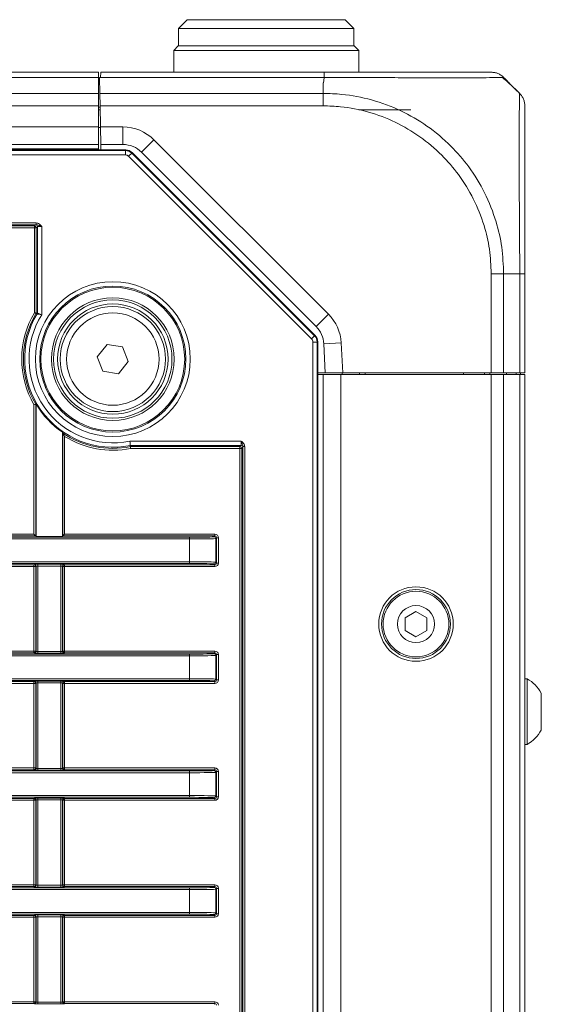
# Model space of a CAD drawing. Header units: millimetres. Extents: x 0 to 1118, y 0 to 864.
# Tile 368 of 390: x 605 to 620, y 646 to 675. Entities that reach past the tile are written whole.
import ezdxf

# ---------------------------------------------------------------- set-up
doc = ezdxf.new("R2010")
doc.units = ezdxf.units.MM

msp = doc.modelspace()

# ---------------------------------------------------------------- linework, layer by layer
at = {"color": 7, "linetype": 'Continuous', "lineweight": 15}
for p, q in [((609.5762, 674.5354), (609.3262, 674.2854)), ((609.5762, 674.5354), (611.8262, 674.5354)), ((611.8262, 674.5354), (614.0762, 674.5354)), ((614.3262, 674.2854), (614.0762, 674.5354)), ((609.3262, 674.2854), (609.3262, 673.7854)), ((611.8262, 674.2854), (609.3262, 674.2854)), ((614.3262, 674.2854), (611.8262, 674.2854)), ((614.3262, 673.7854), (614.3262, 674.2854)), ((609.3137, 673.7854), (609.1887, 673.6604)), ((609.1887, 673.6604), (609.1887, 673.0354)), ((611.8262, 673.6604), (609.1887, 673.6604)), ((609.3137, 673.7854), (611.8262, 673.7854)), ((611.8262, 673.7854), (614.3387, 673.7854)), ((614.4637, 673.6604), (611.8262, 673.6604)), ((614.4637, 673.6604), (614.3387, 673.7854)), ((614.4637, 673.0354), (614.4637, 673.6604)), ((607.0387, 673.0354), (472.6137, 673.0354)), ((607.0387, 672.8889), (607.0387, 673.0354)), ((607.0387, 672.4318), (607.0387, 672.8889)), ((607.0887, 672.8889), (607.0738, 672.8889)), ((607.0738, 672.8889), (607.0818, 672.4318)), ((607.1036, 672.8889), (607.0887, 672.8889)), ((607.1036, 672.8889), (607.1062, 673.0354)), ((607.1062, 673.0354), (613.4767, 673.0354)), ((607.0387, 672.6854), (607.0774, 672.6854)), ((618.7585, 672.7281), (619.0547, 672.4318)), ((607.0387, 672.0783), (607.0387, 672.4318)), ((607.088, 672.0783), (607.0818, 672.4318)), ((607.0387, 671.4729), (607.0387, 672.0783)), ((607.0887, 672.0354), (607.0874, 671.9604)), ((607.0986, 671.4729), (607.088, 672.0783)), ((607.0387, 671.9604), (607.09, 671.9604)), ((615.9512, 671.9604), (614.4637, 671.9604)), ((607.0387, 670.9729), (607.0387, 671.4729)), ((607.0988, 671.4604), (607.0387, 671.4604)), ((607.1073, 670.9729), (607.0986, 671.4729)), ((607.0387, 670.9729), (472.6137, 670.9729)), ((607.0387, 670.8175), (607.0387, 670.9729)), ((607.7406, 670.9729), (607.1073, 670.9729)), ((607.1073, 670.9729), (607.11, 670.8175)), ((471.8311, 670.8175), (607.8213, 670.8175)), ((607.9981, 670.7443), (613.2227, 665.5197)), ((613.2477, 665.7764), (608.2709, 670.7532)), ((605.2987, 666.1625), (605.2987, 668.6328)), ((619.2012, 667.2848), (619.2012, 664.4604)), ((607.009, 664.9162), (607.2893, 665.265)), ((607.2893, 665.265), (607.7315, 665.1966)), ((613.2959, 665.343), (613.2959, 606.7278)), ((613.5095, 664.4604), (613.4663, 665.2854)), ((607.7315, 665.1966), (607.8934, 664.7795)), ((607.1709, 664.4991), (607.009, 664.9162)), ((607.8934, 664.7795), (607.6131, 664.4307)), ((607.6131, 664.4307), (607.1709, 664.4991)), ((613.5095, 664.4604), (613.2959, 664.4604)), ((613.2959, 664.4104), (613.4512, 664.4104)), ((613.2959, 664.4104), (613.4512, 664.4104)), ((613.4512, 607.6604), (613.4512, 664.4104)), ((613.4512, 664.4104), (613.9512, 664.4104)), ((614.0102, 664.4604), (613.5095, 664.4604)), ((613.9512, 664.4104), (618.2441, 664.4104)), ((613.9887, 664.4104), (613.9887, 664.4604)), ((618.2441, 664.4604), (614.0102, 664.4604)), ((614.4887, 664.4604), (614.4887, 664.4104)), ((614.6521, 664.4104), (614.6512, 664.4604)), ((617.4504, 664.4104), (617.4513, 664.4604)), ((618.0512, 664.4604), (618.0512, 664.4104)), ((618.2021, 664.4104), (618.2012, 664.4604)), ((618.5977, 664.4604), (618.2441, 664.4604)), ((618.2441, 664.4104), (618.5977, 664.4104)), ((619.0548, 664.4604), (618.5977, 664.4604)), ((618.5977, 664.4104), (619.0548, 664.4104)), ((618.6754, 664.4104), (618.6762, 664.4604)), ((619.2012, 664.4604), (619.0548, 664.4604)), ((619.0548, 664.4104), (619.2012, 664.4104)), ((619.0762, 664.4604), (619.0762, 664.4104)), ((619.2012, 607.6604), (619.2012, 664.4104)), ((605.2637, 663.563), (605.2515, 663.5597)), ((605.2515, 663.5597), (605.2515, 659.7994)), ((605.2637, 659.7871), (605.2637, 663.563)), ((606.0137, 662.7575), (606.0137, 659.7871)), ((606.026, 659.7994), (606.026, 662.7344)), ((611.1112, 662.3828), (607.9502, 662.3828)), ((607.9536, 662.3487), (607.9502, 662.3828)), ((607.9536, 662.3487), (611.0771, 662.3487)), ((605.2515, 659.7994), (605.2015, 659.8494)), ((605.2637, 659.7871), (605.2515, 659.7994)), ((605.2637, 659.7871), (606.0137, 659.7871)), ((606.026, 659.7994), (606.0137, 659.7871)), ((606.026, 659.7994), (606.076, 659.8494)), ((616.0977, 657.6462), (615.7852, 657.4658)), ((616.4102, 657.4658), (616.0977, 657.6462)), ((615.7852, 657.4658), (615.7852, 657.1049)), ((616.4102, 657.1049), (616.4102, 657.4658)), ((615.7852, 657.1049), (616.0977, 656.9245)), ((616.0977, 656.9245), (616.4102, 657.1049)), ((619.2662, 655.7229), (619.2012, 655.7229)), ((619.2662, 653.8479), (619.2662, 655.7229)), ((619.6712, 654.2576), (619.6712, 655.3131)), ((619.2012, 653.8479), (619.2662, 653.8479))]:
    msp.add_line(p, q, dxfattribs=at)
at = {"color": 9, "linetype": 'Continuous', "lineweight": 0}
for p, q in [((607.0387, 672.8889), (472.6137, 672.8889)), ((613.4791, 672.8889), (607.1036, 672.8889)), ((607.0372, 672.6854), (607.0774, 672.6829)), ((613.4512, 672.728), (613.4512, 672.4318)), ((607.0387, 672.4318), (472.6137, 672.4318)), ((607.0818, 672.4318), (613.4512, 672.4318)), ((607.0387, 672.0783), (472.6137, 672.0783)), ((607.0387, 672.0354), (607.0887, 672.0354)), ((613.4507, 672.0783), (607.088, 672.0783)), ((607.0887, 672.0354), (607.0887, 671.9604)), ((607.0387, 671.4729), (472.6137, 671.4729)), ((607.0986, 671.4729), (607.7406, 671.4729)), ((607.7406, 670.9729), (607.7406, 671.4729)), ((607.0387, 670.8479), (472.6137, 670.8479)), ((608.2709, 670.7532), (608.6245, 671.1067)), ((608.6245, 671.1067), (613.6012, 666.13)), ((471.8384, 670.8), (607.8141, 670.8)), ((607.8141, 670.675), (471.8384, 670.675)), ((607.8141, 670.8), (607.8213, 670.8175)), ((607.8141, 670.675), (607.8141, 670.8)), ((607.9025, 670.6384), (607.9908, 670.7268)), ((613.1168, 665.4241), (607.9025, 670.6384)), ((607.9981, 670.7443), (607.9908, 670.7268)), ((607.9908, 670.7268), (613.2052, 665.5125)), ((474.3861, 668.7341), (605.2664, 668.7341)), ((605.2664, 668.6841), (474.3861, 668.6841)), ((601.201, 668.6487), (605.2146, 668.6487)), ((605.2146, 668.5987), (601.201, 668.5987)), ((605.2146, 668.6487), (605.2487, 668.6828)), ((605.2146, 668.5987), (605.2146, 668.6487)), ((605.2646, 668.5987), (605.2146, 668.5987)), ((605.2146, 666.1719), (605.2146, 668.5987)), ((605.2987, 668.6328), (605.2646, 668.5987)), ((605.2646, 668.5987), (605.2646, 666.1719)), ((605.2664, 668.6841), (605.2664, 668.7341)), ((605.4237, 668.6358), (605.4237, 666.1133)), ((618.2441, 664.4604), (618.2441, 667.2848)), ((619.0548, 667.2854), (618.5976, 667.2854)), ((618.5977, 667.2853), (618.5977, 664.4604)), ((619.0548, 664.4604), (619.0548, 667.2853)), ((605.2576, 666.1464), (605.2146, 666.1719)), ((605.2146, 666.1719), (605.2646, 666.1719)), ((605.2646, 666.1719), (605.2987, 666.1625)), ((613.2477, 665.7764), (613.6012, 666.13)), ((613.1168, 665.4241), (613.2052, 665.5125)), ((613.2052, 665.5125), (613.2227, 665.5197)), ((613.1534, 665.3357), (613.2784, 665.3357)), ((613.1534, 606.735), (613.1534, 665.3357)), ((613.2959, 665.343), (613.2784, 665.3357)), ((613.2784, 665.3357), (613.2784, 606.735)), ((613.4663, 665.2854), (613.9656, 665.3115)), ((613.9656, 665.3115), (614.0102, 664.4604)), ((613.9512, 607.6604), (613.9512, 664.4104)), ((618.2441, 607.6604), (618.2441, 664.4104)), ((618.5977, 607.6604), (618.5977, 664.4104)), ((618.9534, 664.4104), (618.9534, 664.4604)), ((619.0548, 607.6604), (619.0548, 664.4104)), ((605.2015, 659.8494), (605.2015, 663.5462)), ((606.076, 662.6424), (606.076, 659.8494)), ((607.9376, 662.5078), (611.1142, 662.5078)), ((611.0771, 662.2987), (607.9586, 662.2987)), ((611.0771, 662.3487), (611.1112, 662.3828)), ((611.0771, 662.2987), (611.0771, 662.3487)), ((611.1271, 662.2987), (611.0771, 662.2987)), ((611.0771, 609.772), (611.0771, 662.2987)), ((611.1612, 662.3328), (611.1271, 662.2987)), ((611.1271, 662.2987), (611.1271, 609.772)), ((611.1625, 662.3505), (611.2125, 662.3505)), ((611.1625, 609.7202), (611.1625, 662.3505)), ((611.2125, 662.3505), (611.2125, 609.7202)), ((470.0133, 659.764), (609.6392, 659.764)), ((609.6392, 659.714), (470.0133, 659.714)), ((601.201, 659.8494), (605.2015, 659.8494)), ((605.2515, 659.7994), (601.201, 659.7994)), ((610.3625, 659.7994), (606.026, 659.7994)), ((606.076, 659.8494), (610.3625, 659.8494)), ((609.6392, 659.714), (609.6392, 659.764)), ((609.6392, 659.0623), (609.6392, 659.714)), ((610.3391, 659.776), (610.3625, 659.7994)), ((610.3625, 659.7994), (610.3625, 659.8494)), ((610.4125, 659.7494), (610.3891, 659.726)), ((610.3891, 659.726), (610.3891, 659.0503)), ((610.4125, 659.0269), (610.4125, 659.7494)), ((610.4125, 659.7494), (610.4625, 659.7494)), ((610.4625, 659.7494), (610.4625, 659.0269)), ((470.0133, 659.0623), (609.6392, 659.0623)), ((609.6392, 659.0123), (609.6392, 659.0623)), ((610.3891, 659.0503), (610.4125, 659.0269)), ((609.6392, 659.0123), (470.0133, 659.0123)), ((601.201, 658.9769), (605.2015, 658.9769)), ((605.2015, 658.9269), (601.201, 658.9269)), ((605.2015, 658.9769), (605.2129, 658.9883)), ((605.2015, 658.9769), (605.2015, 658.9269)), ((605.2015, 658.9269), (605.2515, 658.9269)), ((605.2015, 656.5133), (605.2015, 658.9269)), ((605.2629, 658.9383), (605.2515, 658.9269)), ((605.2515, 658.9269), (605.2515, 656.5133)), ((605.2629, 656.5019), (605.2629, 658.9383)), ((605.3129, 658.99), (605.9646, 658.99)), ((605.3129, 658.99), (605.3129, 658.94)), ((605.9646, 658.94), (605.3129, 658.94)), ((605.3129, 658.94), (605.3129, 656.5002)), ((605.9646, 658.99), (605.9646, 658.94)), ((605.9646, 656.5002), (605.9646, 658.94)), ((606.0146, 658.9383), (606.0146, 656.5019)), ((606.026, 658.9269), (606.0146, 658.9383)), ((606.026, 656.5133), (606.026, 658.9269)), ((606.026, 658.9269), (606.076, 658.9269)), ((606.0646, 658.9883), (606.076, 658.9769)), ((606.076, 658.9769), (610.3625, 658.9769)), ((606.076, 658.9769), (606.076, 658.9269)), ((606.076, 658.9269), (606.076, 656.5133)), ((610.3625, 658.9269), (606.076, 658.9269)), ((610.3625, 658.9769), (610.3391, 659.0003)), ((610.3625, 658.9769), (610.3625, 658.9269)), ((610.4125, 659.0269), (610.4625, 659.0269)), ((601.201, 656.5133), (605.2015, 656.5133)), ((605.2015, 656.5133), (605.2015, 656.4633)), ((605.2015, 656.5133), (605.2515, 656.5133)), ((605.2515, 656.5133), (605.2629, 656.5019)), ((606.0146, 656.5019), (606.026, 656.5133)), ((606.026, 656.5133), (606.076, 656.5133)), ((606.076, 656.4633), (606.076, 656.5133)), ((606.076, 656.5133), (610.3625, 656.5133)), ((610.3625, 656.4633), (610.3625, 656.5133)), ((470.0133, 656.4279), (609.6392, 656.4279)), ((609.6392, 656.3779), (470.0133, 656.3779)), ((605.2015, 656.4633), (601.201, 656.4633)), ((605.2129, 656.4519), (605.2015, 656.4633)), ((605.3129, 656.5002), (605.3129, 656.4502)), ((605.3129, 656.5002), (605.9646, 656.5002)), ((605.9646, 656.4502), (605.3129, 656.4502)), ((605.9646, 656.5002), (605.9646, 656.4502)), ((606.076, 656.4633), (606.0646, 656.4519)), ((610.3625, 656.4633), (606.076, 656.4633)), ((609.6392, 656.3779), (609.6392, 656.4279)), ((609.6392, 655.7262), (609.6392, 656.3779)), ((610.3391, 656.4399), (610.3625, 656.4633)), ((610.4125, 656.4133), (610.3891, 656.3899)), ((610.3891, 656.3899), (610.3891, 655.7142)), ((610.4125, 655.6908), (610.4125, 656.4133)), ((610.4125, 656.4133), (610.4625, 656.4133)), ((610.4625, 656.4133), (610.4625, 655.6908)), ((470.0133, 655.7262), (609.6392, 655.7262)), ((609.6392, 655.6762), (470.0133, 655.6762)), ((609.6392, 655.6762), (609.6392, 655.7262)), ((610.3625, 655.6408), (610.3391, 655.6642)), ((610.3891, 655.7142), (610.4125, 655.6908)), ((610.4125, 655.6908), (610.4625, 655.6908)), ((601.201, 655.6408), (605.2015, 655.6408)), ((605.2015, 655.5908), (601.201, 655.5908)), ((605.2015, 655.6408), (605.2129, 655.6522)), ((605.2015, 655.6408), (605.2015, 655.5908)), ((605.2015, 653.1771), (605.2015, 655.5908)), ((605.2015, 655.5908), (605.2515, 655.5908)), ((605.2629, 655.6022), (605.2515, 655.5908)), ((605.2515, 655.5908), (605.2515, 653.1771)), ((605.2629, 653.1658), (605.2629, 655.6022)), ((605.3129, 655.6539), (605.9646, 655.6539)), ((605.3129, 655.6539), (605.3129, 655.6039)), ((605.9646, 655.6039), (605.3129, 655.6039)), ((605.3129, 655.6039), (605.3129, 653.1641)), ((605.9646, 655.6539), (605.9646, 655.6039)), ((605.9646, 653.1641), (605.9646, 655.6039)), ((606.0146, 655.6022), (606.0146, 653.1658)), ((606.026, 655.5908), (606.0146, 655.6022)), ((606.026, 653.1771), (606.026, 655.5908)), ((606.026, 655.5908), (606.076, 655.5908)), ((606.0646, 655.6522), (606.076, 655.6408)), ((606.076, 655.6408), (610.3625, 655.6408)), ((606.076, 655.6408), (606.076, 655.5908)), ((610.3625, 655.5908), (606.076, 655.5908)), ((606.076, 655.5908), (606.076, 653.1771)), ((610.3625, 655.6408), (610.3625, 655.5908)), ((601.201, 653.1771), (605.2015, 653.1771)), ((605.2015, 653.1771), (605.2515, 653.1771)), ((605.2015, 653.1771), (605.2015, 653.1272)), ((605.2515, 653.1771), (605.2629, 653.1658)), ((605.3129, 653.1641), (605.9646, 653.1641)), ((605.3129, 653.1641), (605.3129, 653.1141)), ((605.9646, 653.1641), (605.9646, 653.1141)), ((606.0146, 653.1658), (606.026, 653.1771)), ((606.026, 653.1771), (606.076, 653.1771)), ((606.076, 653.1272), (606.076, 653.1771)), ((606.076, 653.1771), (610.3625, 653.1771)), ((610.3625, 653.1272), (610.3625, 653.1771)), ((470.0133, 653.0918), (609.6392, 653.0918)), ((609.6392, 653.0418), (470.0133, 653.0418)), ((605.2015, 653.1272), (601.201, 653.1272)), ((605.2129, 653.1158), (605.2015, 653.1272)), ((605.9646, 653.1141), (605.3129, 653.1141)), ((606.076, 653.1272), (606.0646, 653.1158)), ((610.3625, 653.1272), (606.076, 653.1272)), ((609.6392, 653.0418), (609.6392, 653.0918)), ((609.6392, 652.3901), (609.6392, 653.0418)), ((610.3391, 653.1038), (610.3625, 653.1272)), ((610.4125, 653.0772), (610.3891, 653.0538)), ((610.3891, 653.0538), (610.3891, 652.378)), ((610.4125, 652.3547), (610.4125, 653.0772)), ((610.4125, 653.0772), (610.4625, 653.0772)), ((610.4625, 653.0772), (610.4625, 652.3547)), ((470.0133, 652.3901), (609.6392, 652.3901)), ((609.6392, 652.3401), (470.0133, 652.3401)), ((601.201, 652.3047), (605.2015, 652.3047)), ((605.2015, 652.3047), (605.2129, 652.3161)), ((605.2015, 652.3047), (605.2015, 652.2547)), ((605.3129, 652.3178), (605.9646, 652.3178)), ((605.3129, 652.3178), (605.3129, 652.2678)), ((605.9646, 652.3178), (605.9646, 652.2678)), ((606.0646, 652.3161), (606.076, 652.3047)), ((606.076, 652.3047), (610.3625, 652.3047)), ((606.076, 652.3047), (606.076, 652.2547)), ((609.6392, 652.3401), (609.6392, 652.3901)), ((610.3625, 652.3047), (610.3391, 652.3281)), ((610.3625, 652.3047), (610.3625, 652.2547)), ((610.3891, 652.378), (610.4125, 652.3547)), ((610.4125, 652.3547), (610.4625, 652.3547)), ((605.2015, 652.2547), (601.201, 652.2547)), ((605.2015, 649.841), (605.2015, 652.2547)), ((605.2015, 652.2547), (605.2515, 652.2547)), ((605.2629, 652.2661), (605.2515, 652.2547)), ((605.2515, 652.2547), (605.2515, 649.841)), ((605.2629, 649.8297), (605.2629, 652.2661)), ((605.9646, 652.2678), (605.3129, 652.2678)), ((605.3129, 652.2678), (605.3129, 649.8279)), ((605.9646, 649.8279), (605.9646, 652.2678)), ((606.0146, 652.2661), (606.0146, 649.8297)), ((606.026, 652.2547), (606.0146, 652.2661)), ((606.026, 649.841), (606.026, 652.2547)), ((606.026, 652.2547), (606.076, 652.2547)), ((606.076, 652.2547), (606.076, 649.841)), ((610.3625, 652.2547), (606.076, 652.2547)), ((601.201, 649.841), (605.2015, 649.841)), ((605.2015, 649.791), (601.201, 649.791)), ((605.2015, 649.841), (605.2515, 649.841)), ((605.2015, 649.841), (605.2015, 649.791)), ((605.2129, 649.7797), (605.2015, 649.791)), ((605.2515, 649.841), (605.2629, 649.8297)), ((605.3129, 649.8279), (605.3129, 649.7779)), ((605.3129, 649.8279), (605.9646, 649.8279)), ((605.9646, 649.7779), (605.3129, 649.7779)), ((605.9646, 649.8279), (605.9646, 649.7779)), ((606.0146, 649.8297), (606.026, 649.841)), ((606.026, 649.841), (606.076, 649.841)), ((606.076, 649.791), (606.0646, 649.7797)), ((606.076, 649.791), (606.076, 649.841)), ((606.076, 649.841), (610.3625, 649.841)), ((610.3625, 649.791), (606.076, 649.791)), ((610.3391, 649.7677), (610.3625, 649.791)), ((610.3625, 649.791), (610.3625, 649.841)), ((470.0133, 649.7557), (609.6392, 649.7557)), ((609.6392, 649.7057), (470.0133, 649.7057)), ((609.6392, 649.7057), (609.6392, 649.7557)), ((609.6392, 649.0539), (609.6392, 649.7057)), ((610.4125, 649.741), (610.3891, 649.7177)), ((610.3891, 649.7177), (610.3891, 649.0419)), ((610.4125, 649.0186), (610.4125, 649.741)), ((610.4125, 649.741), (610.4625, 649.741)), ((610.4625, 649.741), (610.4625, 649.0186)), ((470.0133, 649.0539), (609.6392, 649.0539)), ((609.6392, 649.0039), (470.0133, 649.0039)), ((601.201, 648.9686), (605.2015, 648.9686)), ((605.2015, 648.9186), (601.201, 648.9186)), ((605.2015, 648.9686), (605.2129, 648.9799)), ((605.2015, 648.9686), (605.2015, 648.9186)), ((605.2015, 646.5049), (605.2015, 648.9186)), ((605.2015, 648.9186), (605.2515, 648.9186)), ((605.2629, 648.93), (605.2515, 648.9186)), ((605.2515, 648.9186), (605.2515, 646.5049)), ((605.2629, 646.4935), (605.2629, 648.93)), ((605.3129, 648.9817), (605.9646, 648.9817)), ((605.3129, 648.9817), (605.3129, 648.9317)), ((605.9646, 648.9317), (605.3129, 648.9317)), ((605.3129, 648.9317), (605.3129, 646.4918)), ((605.9646, 648.9817), (605.9646, 648.9317)), ((605.9646, 646.4918), (605.9646, 648.9317)), ((606.0146, 648.93), (606.0146, 646.4935)), ((606.026, 648.9186), (606.0146, 648.93)), ((606.026, 646.5049), (606.026, 648.9186)), ((606.026, 648.9186), (606.076, 648.9186)), ((606.0646, 648.9799), (606.076, 648.9686)), ((606.076, 648.9686), (610.3625, 648.9686)), ((606.076, 648.9686), (606.076, 648.9186)), ((610.3625, 648.9186), (606.076, 648.9186)), ((606.076, 648.9186), (606.076, 646.5049)), ((609.6392, 649.0039), (609.6392, 649.0539)), ((610.3625, 648.9686), (610.3391, 648.9919)), ((610.3625, 648.9686), (610.3625, 648.9186)), ((610.3891, 649.0419), (610.4125, 649.0186)), ((610.4125, 649.0186), (610.4625, 649.0186)), ((601.201, 646.5049), (605.2015, 646.5049)), ((605.2015, 646.4549), (601.201, 646.4549)), ((605.2015, 646.5049), (605.2015, 646.4549)), ((605.2015, 646.5049), (605.2515, 646.5049)), ((605.2129, 646.4436), (605.2015, 646.4549)), ((605.2515, 646.5049), (605.2629, 646.4935)), ((605.3129, 646.4918), (605.9646, 646.4918)), ((605.3129, 646.4918), (605.3129, 646.4418)), ((605.9646, 646.4418), (605.3129, 646.4418)), ((605.9646, 646.4918), (605.9646, 646.4418)), ((606.0146, 646.4935), (606.026, 646.5049)), ((606.026, 646.5049), (606.076, 646.5049)), ((606.076, 646.4549), (606.0646, 646.4436)), ((606.076, 646.4549), (606.076, 646.5049)), ((606.076, 646.5049), (610.3625, 646.5049)), ((610.3625, 646.4549), (606.076, 646.4549)), ((610.3391, 646.4316), (610.3625, 646.4549)), ((610.3625, 646.4549), (610.3625, 646.5049))]:
    msp.add_line(p, q, dxfattribs=at)
for radius in [2.2099, 2.0849, 1.3179]:
    msp.add_circle((607.4512, 664.8479), radius, dxfattribs=at)
at = {"color": 7, "linetype": 'Continuous', "lineweight": 15}
for centre, radius in [((607.4512, 664.8479), 2.05), ((607.4512, 664.8479), 1.75), ((607.4512, 664.8479), 1.6875), ((607.4512, 664.8479), 1.575), ((607.4512, 664.8479), 1.5), ((616.0977, 657.2854), 1.0625), ((616.0977, 657.2854), 0.9838), ((616.0977, 657.2854), 0.9375), ((616.0977, 657.2854), 0.5278)]:
    msp.add_circle(centre, radius, dxfattribs=at)
at = {"color": 9, "linetype": 'Continuous', "lineweight": 0}
for centre, radius, start, end in [((607.7406, 670.2229), 1.25, 45, 90), ((607.8141, 670.55), 0.25, 45.00361, 89.99639), ((605.2146, 668.5987), 0.05, 0.02044, 89.97956), ((605.2487, 668.6328), 0.05, 0.02044, 89.97956), ((607.4512, 664.8479), 2.5991, 149.3762, 210.05245), ((607.4512, 664.8479), 2.5491, 149.3762, 210.35273), ((607.4512, 664.8479), 2.5151, 149.16835, 281.44383), ((607.4512, 664.8479), 2.3901, 148.03059, 281.74025), ((605.2146, 666.1719), 0.05, 329.38105, 359.99515), ((600.2997, 648.3803), 18.4449, 74.29768, 74.40735), ((605.2487, 666.1625), 0.05, 329.17323, 359.99511), ((612.7173, 665.2461), 1.25, 3, 45), ((613.0284, 665.3357), 0.25, 0.00361, 44.99639), ((607.4512, 664.8479), 2.5991, 238.05347, 281.25659), ((611.0771, 662.2987), 0.05, 0.02044, 89.97956), ((611.1112, 662.3328), 0.05, 0.02044, 89.97956), ((610.3391, 659.726), 0.05, 0.02044, 89.97956), ((610.3391, 659.0503), 0.05, 270.02044, 359.97956), ((605.2015, 658.9269), 0.05, 0.02044, 89.97956), ((605.2129, 658.9383), 0.05, 0.02044, 89.97956), ((606.0646, 658.9383), 0.05, 90.02044, 179.97956), ((606.076, 658.9269), 0.05, 90.02044, 179.97956), ((605.2015, 656.5133), 0.05, 270.02044, 359.97956), ((606.076, 656.5133), 0.05, 180.02044, 269.97956), ((605.2129, 656.5019), 0.05, 270.02044, 359.97956), ((606.0646, 656.5019), 0.05, 180.02044, 269.97956), ((610.3391, 656.3899), 0.05, 0.02044, 89.97956), ((610.3391, 655.7142), 0.05, 270.02044, 359.97956), ((605.2015, 655.5908), 0.05, 0.02044, 89.97956), ((605.2129, 655.6022), 0.05, 0.02044, 89.97956), ((606.0646, 655.6022), 0.05, 90.02044, 179.97956), ((606.076, 655.5908), 0.05, 90.02044, 179.97956), ((605.2015, 653.1772), 0.05, 270.02044, 359.97956), ((605.2129, 653.1658), 0.05, 270.02044, 359.97956), ((606.0646, 653.1658), 0.05, 180.02044, 269.97956), ((606.076, 653.1772), 0.05, 180.02044, 269.97956), ((610.3391, 653.0538), 0.05, 0.02044, 89.97956), ((605.2015, 652.2547), 0.05, 0.02044, 89.97956), ((605.2129, 652.266), 0.05, 0.02044, 89.97956), ((606.0646, 652.266), 0.05, 90.02044, 179.97956), ((606.076, 652.2547), 0.05, 90.02044, 179.97956), ((610.3391, 652.3781), 0.05, 270.02044, 359.97956), ((605.2015, 649.841), 0.05, 270.02044, 359.97956), ((605.2129, 649.8297), 0.05, 270.02044, 359.97956), ((606.0646, 649.8297), 0.05, 180.02044, 269.97956), ((606.076, 649.841), 0.05, 180.02044, 269.97956), ((610.3391, 649.7177), 0.05, 0.02044, 89.97956), ((605.2015, 648.9186), 0.05, 0.02044, 89.97956), ((605.2129, 648.9299), 0.05, 0.02044, 89.97956), ((606.0646, 648.9299), 0.05, 90.02044, 179.97956), ((606.076, 648.9186), 0.05, 90.02044, 179.97956), ((610.3391, 649.042), 0.05, 270.02044, 359.97956), ((605.2015, 646.5049), 0.05, 270.02044, 359.97956), ((605.2129, 646.4936), 0.05, 270.02044, 359.97956), ((606.0646, 646.4936), 0.05, 180.02044, 269.97956), ((606.076, 646.5049), 0.05, 180.02044, 269.97956)]:
    msp.add_arc(centre, radius, start, end, dxfattribs=at)
at = {"color": 7, "linetype": 'Continuous', "lineweight": 15}
for centre, radius, start, end in [((607.7406, 670.2229), 0.75, 45, 90), ((612.7173, 665.2461), 0.75, 3, 45), ((607.4512, 664.8479), 2.5369, 210.42759, 235.48413), ((607.4512, 664.8479), 2.5491, 236.00532, 281.36679), ((618.7275, 654.7854), 1.0813, 29.2162, 60.11785), ((618.7275, 654.7854), 1.0813, 299.88215, 330.7838)]:
    msp.add_arc(centre, radius, start, end, dxfattribs=at)
at = {"color": 9, "linetype": 'Continuous', "lineweight": 0}
for centre, major_axis, ratio, start_param, end_param in [((607.8141, 670.55), (0.0478, 0.1155), 0.9998216, 5.8905493, 6.6758213), ((605.4237, 668.6828), (0.175, 0), 0.0174551, 2.6876145, 3.1241394), ((605.4237, 668.6328), (0.125, 0), 0.0244371, 1.5707963, 3.1241394), ((613.0284, 665.3357), (0.1155, 0.0478), 0.9998216, 5.8905493, 6.6758213), ((611.1111, 662.5078), (0, 0.125), 0.0244371, 3.1590459, 4.712389), ((611.1611, 662.5078), (0, 0.175), 0.0174551, 3.1590459, 3.5955708), ((609.6392, 659.7762), (0.7, 0), 0.0174551, 4.712389, 6.265732), ((609.6392, 659.7262), (0.75, 0), 0.0162914, 4.712389, 6.265732), ((610.3624, 659.7493), (0.0707, 0.0707), 0.9996955, 5.4979394, 7.0684312), ((610.3624, 659.7493), (0.0354, 0.0354), 0.999087, 5.4979394, 7.0684312), ((609.6392, 659.0501), (0.75, 0), 0.0162914, 0.0174533, 1.5707963), ((605.3129, 658.9882), (0.1, 0), 0.0174551, 1.5707963, 3.1241394), ((605.3129, 658.9383), (0.05, 0), 0.0349101, 1.5707963, 3.1241394), ((605.9646, 658.9882), (0.1, 0), 0.0174551, 0.0174533, 1.5707963), ((605.9646, 658.9383), (0.05, 0), 0.0349101, 0.0174533, 1.5707963), ((609.6392, 659.0001), (0.7, 0), 0.0174551, 0.0174533, 1.5707963), ((610.3624, 659.0269), (0.0354, -0.0354), 0.999087, 5.4979394, 7.0684312), ((610.3624, 659.0269), (0.0707, -0.0707), 0.9996955, 5.4979394, 7.0684312), ((610.3624, 656.4132), (0.0707, 0.0707), 0.9996955, 5.4979394, 7.0684312), ((605.3129, 656.4519), (0.1, 0), 0.0174551, 3.1590459, 4.712389), ((605.3129, 656.5019), (0.05, 0), 0.0349101, 3.1590459, 4.712389), ((605.9646, 656.5019), (0.05, 0), 0.0349101, 4.712389, 6.265732), ((605.9646, 656.4519), (0.1, 0), 0.0174551, 4.712389, 6.265732), ((609.6392, 656.4401), (0.7, 0), 0.0174551, 4.712389, 6.265732), ((609.6392, 656.3901), (0.75, 0), 0.0162914, 4.712389, 6.265732), ((610.3624, 656.4132), (0.0354, 0.0354), 0.999087, 5.4979394, 7.0684312), ((609.6392, 655.7139), (0.75, 0), 0.0162914, 0.0174533, 1.5707963), ((609.6392, 655.664), (0.7, 0), 0.0174551, 0.0174533, 1.5707963), ((610.3624, 655.6908), (0.0354, -0.0354), 0.999087, 5.4979394, 7.0684312), ((610.3624, 655.6908), (0.0707, -0.0707), 0.9996955, 5.4979394, 7.0684312), ((605.3129, 655.6521), (0.1, 0), 0.0174551, 1.5707963, 3.1241394), ((605.3129, 655.6021), (0.05, 0), 0.0349101, 1.5707963, 3.1241394), ((605.9646, 655.6521), (0.1, 0), 0.0174551, 0.0174533, 1.5707963), ((605.9646, 655.6021), (0.05, 0), 0.0349101, 0.0174533, 1.5707963), ((605.3129, 653.1658), (0.05, 0), 0.0349101, 3.1590459, 4.712389), ((605.9646, 653.1658), (0.05, 0), 0.0349101, 4.712389, 6.265732), ((610.3624, 653.0771), (0.0707, 0.0707), 0.9996955, 5.4979394, 7.0684312), ((605.3129, 653.1158), (0.1, 0), 0.0174551, 3.1590459, 4.712389), ((605.9646, 653.1158), (0.1, 0), 0.0174551, 4.712389, 6.265732), ((609.6392, 653.104), (0.7, 0), 0.0174551, 4.712389, 6.265732), ((609.6392, 653.054), (0.75, 0), 0.0162914, 4.712389, 6.265732), ((610.3624, 653.0771), (0.0354, 0.0354), 0.999087, 5.4979394, 7.0684312), ((605.3129, 652.316), (0.1, 0), 0.0174551, 1.5707963, 3.1241394), ((605.9646, 652.316), (0.1, 0), 0.0174551, 0.0174533, 1.5707963), ((609.6392, 652.3778), (0.75, 0), 0.0162914, 0.0174533, 1.5707963), ((609.6392, 652.3278), (0.7, 0), 0.0174551, 0.0174533, 1.5707963), ((610.3624, 652.3547), (0.0354, -0.0354), 0.999087, 5.4979394, 7.0684312), ((610.3624, 652.3547), (0.0707, -0.0707), 0.9996955, 5.4979394, 7.0684312), ((605.3129, 652.266), (0.05, 0), 0.0349101, 1.5707963, 3.1241394), ((605.9646, 652.266), (0.05, 0), 0.0349101, 0.0174533, 1.5707963), ((605.3129, 649.7797), (0.1, 0), 0.0174551, 3.1590459, 4.712389), ((605.3129, 649.8297), (0.05, 0), 0.0349101, 3.1590459, 4.712389), ((605.9646, 649.8297), (0.05, 0), 0.0349101, 4.712389, 6.265732), ((605.9646, 649.7797), (0.1, 0), 0.0174551, 4.712389, 6.265732), ((609.6392, 649.7679), (0.7, 0), 0.0174551, 4.712389, 6.265732), ((610.3624, 649.741), (0.0707, 0.0707), 0.9996955, 5.4979394, 7.0684312), ((610.3624, 649.741), (0.0354, 0.0354), 0.999087, 5.4979394, 7.0684312), ((609.6392, 649.7179), (0.75, 0), 0.0162914, 4.712389, 6.265732), ((605.3129, 648.9799), (0.1, 0), 0.0174551, 1.5707963, 3.1241394), ((605.3129, 648.9299), (0.05, 0), 0.0349101, 1.5707963, 3.1241394), ((605.9646, 648.9799), (0.1, 0), 0.0174551, 0.0174533, 1.5707963), ((605.9646, 648.9299), (0.05, 0), 0.0349101, 0.0174533, 1.5707963), ((609.6392, 649.0417), (0.75, 0), 0.0162914, 0.0174533, 1.5707963), ((609.6392, 648.9917), (0.7, 0), 0.0174551, 0.0174533, 1.5707963), ((610.3624, 649.0186), (0.0354, -0.0354), 0.999087, 5.4979394, 7.0684312), ((610.3624, 649.0186), (0.0707, -0.0707), 0.9996955, 5.4979394, 7.0684312), ((605.3129, 646.4436), (0.1, 0), 0.0174551, 3.1590459, 4.712389), ((605.3129, 646.4936), (0.05, 0), 0.0349101, 3.1590459, 4.712389), ((605.9646, 646.4936), (0.05, 0), 0.0349101, 4.712389, 6.265732), ((605.9646, 646.4436), (0.1, 0), 0.0174551, 4.712389, 6.265732), ((610.3624, 646.4049), (0.0707, 0.0707), 0.9996955, 5.4979394, 7.0684312), ((610.3624, 646.4049), (0.0354, 0.0354), 0.999087, 5.4979394, 7.0684312)]:
    msp.add_ellipse(centre, major_axis=major_axis, ratio=ratio, start_param=start_param, end_param=end_param, dxfattribs=at)
at = {"color": 7, "linetype": 'Continuous', "lineweight": 15}
for centre, major_axis in [((607.8213, 670.5675), (0.0957, 0.231)), ((613.0458, 665.3429), (0.231, 0.0957))]:
    msp.add_ellipse(centre, major_axis=major_axis, ratio=0.9998216, start_param=5.8905493, end_param=6.6758213, dxfattribs=at)
at = {"color": 9, "linetype": 'Continuous', "lineweight": 0}
for points, knots in [([(613.4511, 672.7281), (613.4526, 672.7306), (613.4615, 672.7459), (613.4715, 672.8003), (613.4759, 672.8514), (613.4791, 672.8889)], [0, 0, 0, 0, 0.05123887, 0.30455261, 1, 1, 1, 1]), ([(618.5977, 672.8889), (618.5919, 672.8888), (618.576, 672.8886), (618.4313, 672.8853), (618.1261, 672.8794), (617.68, 672.8742), (617.069, 672.8723), (616.3291, 672.8748), (615.4947, 672.8807), (614.565, 672.8873), (613.8745, 672.8883), (613.4791, 672.8889)], [0, 0, 0, 0, 0.0627054, 0.1705801, 0.2816652, 0.3894286, 0.5004169, 0.6352697, 0.7422845, 0.8524245, 1, 1, 1, 1]), ([(613.4512, 672.4318), (613.6284, 672.4263), (614.0938, 672.4117), (614.8462, 672.2652), (615.6678, 671.9607), (616.4325, 671.5153), (617.0838, 670.9694), (617.6366, 670.3246), (618.0801, 669.5984), (618.3866, 668.8201), (618.5653, 668.039), (618.5867, 667.5383), (618.5975, 667.2853)], [0, 0, 0, 0, 0.0657965, 0.1727607, 0.2828934, 0.389757, 0.4997969, 0.5968708, 0.7039461, 0.8142113, 0.9061257, 1, 1, 1, 1]), ([(619.0548, 667.2853), (619.0548, 667.4573), (619.0549, 667.9193), (619.0506, 668.671), (619.0432, 669.4983), (619.0373, 670.2682), (619.0361, 670.9593), (619.0393, 671.5429), (619.0454, 671.9941), (619.053, 672.3502), (619.054, 672.4019), (619.0546, 672.4318)], [0, 0, 0, 0, 0.0638809, 0.1715817, 0.2825247, 0.3900468, 0.5008149, 0.6162125, 0.7271686, 0.8416822, 1, 1, 1, 1]), ([(618.2439, 667.2848), (618.2337, 667.5177), (618.2133, 667.9833), (618.0452, 668.7053), (617.7534, 669.4287), (617.3389, 670.1024), (616.8245, 670.7012), (616.221, 671.2103), (615.5172, 671.6287), (614.7517, 671.9177), (614.0527, 672.0594), (613.6158, 672.073), (613.4507, 672.0781)], [0, 0, 0, 0, 0.0929147, 0.1858152, 0.2944776, 0.4031621, 0.5002013, 0.6086254, 0.7170441, 0.8255688, 0.9340808, 1, 1, 1, 1]), ([(605.2664, 668.7341), (605.2987, 668.7341), (605.3293, 668.7214), (605.3811, 668.6843), (605.4029, 668.6598), (605.4237, 668.6358)], [0, 0, 0, 0, 0.5, 0.5, 1, 1, 1, 1]), ([(605.2664, 668.6841), (605.2802, 668.6842), (605.2933, 668.6812), (605.3189, 668.6735), (605.3313, 668.6689), (605.3695, 668.6548), (605.3964, 668.6452), (605.4237, 668.6358)], [0, 0, 0, 0, 0.25, 0.25, 0.5, 0.5, 1, 1, 1, 1]), ([(605.2916, 666.1369), (605.2922, 666.1368), (605.3078, 666.134), (605.3576, 666.1251), (605.3903, 666.1193), (605.4237, 666.1133)], [0, 0, 0, 0, 0.5, 0.5, 1, 1, 1, 1]), ([(605.2987, 666.1625), (605.2993, 666.1623), (605.3141, 666.1566), (605.3613, 666.1381), (605.3922, 666.1259), (605.4237, 666.1133)], [0, 0, 0, 0, 0.5, 0.5, 1, 1, 1, 1]), ([(611.1625, 662.3505), (611.1626, 662.3643), (611.1595, 662.3775), (611.1519, 662.403), (611.1472, 662.4154), (611.1332, 662.4536), (611.1236, 662.4806), (611.1142, 662.5078)], [0, 0, 0, 0, 0.25, 0.25, 0.5, 0.5, 1, 1, 1, 1]), ([(611.2125, 662.3505), (611.2125, 662.3829), (611.1998, 662.4134), (611.1627, 662.4653), (611.1382, 662.487), (611.1142, 662.5078)], [0, 0, 0, 0, 0.5, 0.5, 1, 1, 1, 1])]:
    msp.add_open_spline(points, degree=3, knots=knots, dxfattribs=at)
at = {"color": 7, "linetype": 'Continuous', "lineweight": 15}
for points, knots in [([(613.4767, 673.0354), (613.8447, 673.0354), (614.4831, 673.0354), (615.346, 673.0354), (616.1201, 673.0354), (616.8066, 673.0354), (617.3756, 673.0354), (617.7944, 673.0354), (618.0838, 673.0354), (618.2237, 673.0354), (618.2387, 673.0354), (618.2441, 673.0354)], [0, 0, 0, 0, 0.1476521, 0.2562048, 0.3647764, 0.4995885, 0.6089422, 0.7182918, 0.8277419, 0.9371756, 1, 1, 1, 1]), ([(619.0605, 672.4221), (618.9499, 672.531), (618.7899, 672.6885), (618.6195, 672.8402), (618.5669, 672.887)], [0, 0, 0, 0, 0.6913844, 1, 1, 1, 1]), ([(618.5977, 672.8889), (618.611, 672.8756), (618.6552, 672.8314), (618.7072, 672.7794), (618.7469, 672.7397), (618.7562, 672.7304), (618.7581, 672.7285), (618.7585, 672.7281)], [0, 0, 0, 0, 0.2452024, 0.8175352, 0.9606824, 0.9921507, 1, 1, 1, 1]), ([(619.2012, 672.0781), (619.2012, 672.0499), (619.2012, 672.0015), (619.2012, 671.6641), (619.2012, 671.2421), (619.2012, 670.6973), (619.2012, 670.0559), (619.2012, 669.3474), (619.2012, 668.5769), (619.2012, 667.8788), (619.2012, 667.4451), (619.2012, 667.2848)], [0, 0, 0, 0, 0.1584128, 0.2711139, 0.3838354, 0.4991898, 0.6083334, 0.7174776, 0.826751, 0.9360043, 1, 1, 1, 1]), ([(605.2515, 663.5597), (605.2513, 663.5597), (605.2455, 663.5581), (605.227, 663.5531), (605.2142, 663.5496), (605.2015, 663.5462)], [0, 0, 0, 0, 0.5, 0.5, 1, 1, 1, 1]), ([(606.026, 662.7344), (606.0262, 662.734), (606.0296, 662.7275), (606.0375, 662.7129), (606.042, 662.7045), (606.0559, 662.6787), (606.0659, 662.6606), (606.076, 662.6424)], [0, 0, 0, 0, 0.25, 0.25, 0.5, 0.5, 1, 1, 1, 1]), ([(607.9502, 662.3828), (607.9502, 662.3834), (607.9488, 662.3972), (607.9441, 662.4433), (607.9409, 662.4757), (607.9376, 662.5078)], [0, 0, 0, 0, 0.5, 0.5, 1, 1, 1, 1]), ([(607.9536, 662.3487), (607.9537, 662.3485), (607.9542, 662.3429), (607.956, 662.3245), (607.9573, 662.3116), (607.9586, 662.2987)], [0, 0, 0, 0, 0.5, 0.5, 1, 1, 1, 1])]:
    msp.add_open_spline(points, degree=3, knots=knots, dxfattribs=at)
at = {"color": 9, "linetype": 'Continuous', "lineweight": 0}
for points in [[(613.4791, 672.8889), (613.4789, 672.9107), (613.4785, 672.9544), (613.4779, 672.9999), (613.4773, 673.0298), (613.4769, 673.0335), (613.4767, 673.0354)], [(613.4512, 672.4319), (613.4511, 672.4074), (613.4511, 672.3585), (613.4509, 672.2707), (613.4508, 672.1764), (613.4507, 672.1109), (613.4507, 672.0781)], [(618.5977, 667.2853), (618.5732, 667.2852), (618.5243, 667.2852), (618.4365, 667.285), (618.3423, 667.2849), (618.2769, 667.2849), (618.2441, 667.2848)], [(619.0549, 667.2853), (619.0767, 667.2852), (619.1204, 667.2852), (619.1658, 667.285), (619.1957, 667.2849), (619.1994, 667.2849), (619.2012, 667.2848)]]:
    msp.add_open_spline(points, degree=3, dxfattribs=at)
at = {"color": 7, "linetype": 'Continuous', "lineweight": 15}
for points in [[(618.5977, 672.8889), (618.5733, 672.9107), (618.5244, 672.9544), (618.4366, 672.9999), (618.3424, 673.0298), (618.2769, 673.0335), (618.2441, 673.0354)], [(619.0548, 672.4318), (619.0766, 672.4074), (619.1203, 672.3584), (619.1658, 672.2707), (619.1957, 672.1765), (619.1994, 672.111), (619.2012, 672.0783)], [(606.0137, 662.7575), (606.0178, 662.7498), (606.0219, 662.7421), (606.026, 662.7344)]]:
    msp.add_open_spline(points, degree=3, dxfattribs=at)

doc.saveas('drawing.dxf')
